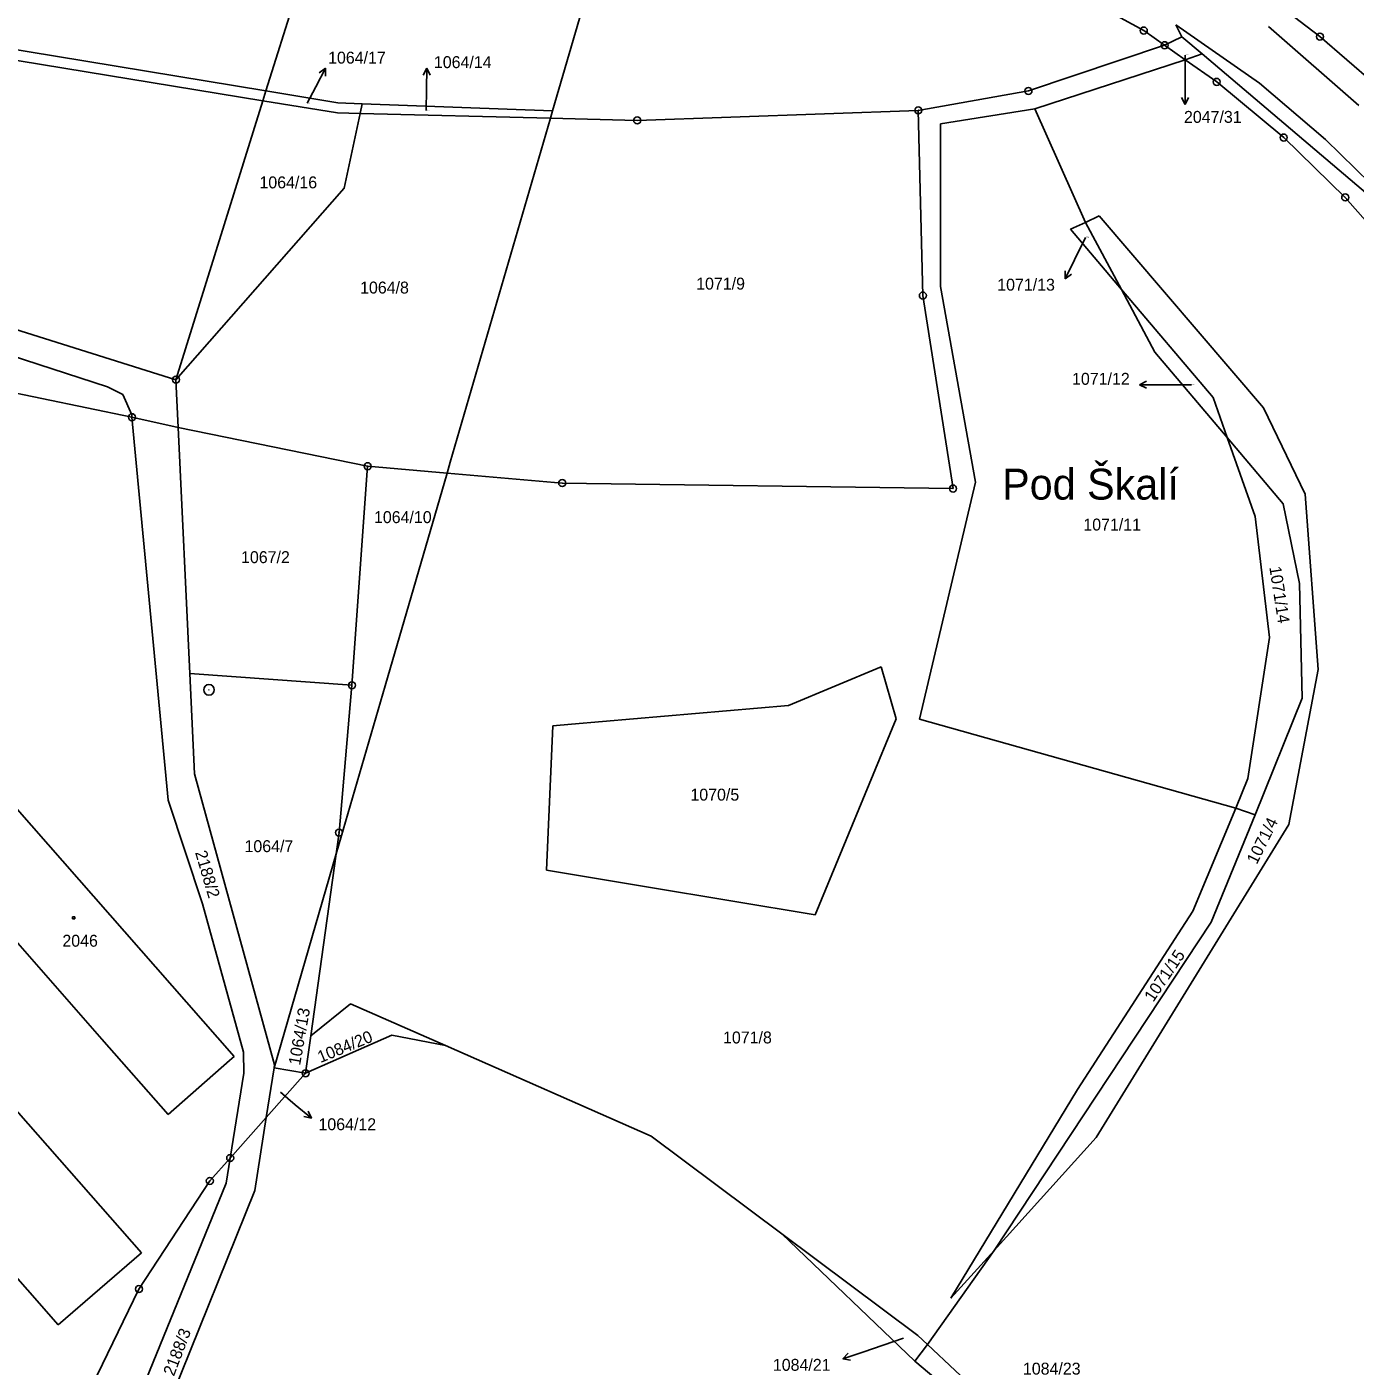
# Model space of a CAD drawing. Extents: x -795483 to -789093, y -1112258 to -1108741.
# Drawn here: x -792598.2 to -792408.9, y -1109355.1 to -1109164.3 of the extents above; entities that cross this region are included whole.
import ezdxf

# ---------------------------------------------------------------- set-up
doc = ezdxf.new("R2010")
doc.units = 0
for name, color, linetype in [('Komunikace', 7, 'Continuous'), ('Vrstva 1', 7, 'Continuous'), ('Vrstva 14', 7, 'Continuous'), ('Vrstva 15', 7, 'Continuous'), ('Vrstva 16', 7, 'Continuous'), ('Vrstva 2', 7, 'Continuous'), ('Vrstva 25', 7, 'Continuous'), ('Vrstva 28', 7, 'Continuous'), ('Vrstva 39', 7, 'Continuous')]:
    doc.layers.add(name, color=color, linetype=linetype)

msp = doc.modelspace()

# ---------------------------------------------------------------- linework, layer by layer
at = {"layer": 'Komunikace'}
for p, q in [((-792433.2, -1109168.34), (-792433.2, -1109172.36)), ((-792558.29, -1109175.19), (-792557.07, -1109172.87)), ((-792541.31, -1109176.21), (-792541.27, -1109173.19)), ((-792447.36, -1109194.32), (-792448.95, -1109197.51)), ((-792432.26, -1109215.3), (-792436.67, -1109215.3)), ((-792562.08, -1109316.08), (-792559.98, -1109317.85)), ((-792473.33, -1109351.12), (-792479.13, -1109353.09))]:
    msp.add_line(p, q, dxfattribs=at)
at = {"layer": 'Vrstva 1'}
for p, q in [((-792508.86, -1109126.77), (-792523.31, -1109176.3)), ((-792508.86, -1109126.77), (-792439.08, -1109164.84)), ((-792550.37, -1109129.22), (-792564.16, -1109173.44)), ((-792413.98, -1109165.71), (-792423.04, -1109158.74)), ((-792433.64, -1109165.72), (-792434.53, -1109164.04)), ((-792610.28, -1109165.84), (-792564.16, -1109173.44)), ((-792439.08, -1109164.84), (-792436.11, -1109166.93)), ((-792433.64, -1109165.72), (-792436.11, -1109166.93)), ((-792433.64, -1109165.72), (-792430.75, -1109168.18)), ((-792406.3, -1109172.34), (-792413.98, -1109165.71)), ((-792564.6, -1109174.83), (-792607.78, -1109167.77)), ((-792455.51, -1109173.44), (-792436.11, -1109166.93)), ((-792436.11, -1109166.93), (-792433.18, -1109168.99)), ((-792454.6, -1109176.01), (-792433.18, -1109168.99)), ((-792433.18, -1109168.99), (-792430.75, -1109168.18)), ((-792433.18, -1109168.99), (-792428.68, -1109172.15)), ((-792430.75, -1109168.18), (-792398.59, -1109195.5)), ((-792564.16, -1109173.44), (-792564.6, -1109174.83)), ((-792564.16, -1109173.44), (-792553.92, -1109175.13)), ((-792471.21, -1109176.21), (-792455.51, -1109173.44)), ((-792428.68, -1109172.15), (-792419.14, -1109180.08)), ((-792564.6, -1109174.83), (-792576.99, -1109214.57)), ((-792553.95, -1109176.57), (-792564.6, -1109174.83)), ((-792553.92, -1109175.13), (-792550.47, -1109175.26)), ((-792550.47, -1109175.26), (-792550.76, -1109176.65)), ((-792550.47, -1109175.26), (-792523.31, -1109176.3)), ((-792553.95, -1109176.57), (-792550.76, -1109176.65)), ((-792550.76, -1109176.65), (-792553.02, -1109187.29)), ((-792550.76, -1109176.65), (-792523.61, -1109177.33)), ((-792523.61, -1109177.33), (-792537.89, -1109226.32)), ((-792523.31, -1109176.3), (-792523.61, -1109177.33)), ((-792523.61, -1109177.33), (-792511.26, -1109177.64)), ((-792511.26, -1109177.64), (-792471.21, -1109176.21)), ((-792471.21, -1109176.21), (-792470.56, -1109202.59)), ((-792468.05, -1109178.13), (-792454.6, -1109176.01)), ((-792447.38, -1109192.16), (-792454.6, -1109176.01)), ((-792468.05, -1109178.13), (-792468.04, -1109201.28)), ((-792419.14, -1109180.08), (-792410.38, -1109188.61)), ((-792553.02, -1109187.29), (-792576.99, -1109214.57)), ((-792410.38, -1109188.61), (-792400.45, -1109199.92)), ((-792449.5, -1109193.15), (-792447.38, -1109192.16)), ((-792447.38, -1109192.16), (-792445.44, -1109191.25)), ((-792442.23, -1109201.72), (-792447.38, -1109192.16)), ((-792445.44, -1109191.25), (-792422.02, -1109218.58)), ((-792641.22, -1109194.42), (-792576.99, -1109214.57)), ((-792442.23, -1109201.72), (-792449.5, -1109193.15)), ((-792463.06, -1109229.17), (-792468.04, -1109201.28)), ((-792437.51, -1109210.66), (-792442.23, -1109201.72)), ((-792429.21, -1109217.09), (-792442.23, -1109201.72)), ((-792586.74, -1109215.57), (-792622.35, -1109204.05)), ((-792470.56, -1109202.59), (-792466.25, -1109230.08)), ((-792636.51, -1109208.86), (-792583.26, -1109219.92)), ((-792427.2, -1109222.79), (-792437.51, -1109210.66)), ((-792584.56, -1109216.68), (-792586.74, -1109215.57)), ((-792576.99, -1109214.57), (-792576.67, -1109221.36)), ((-792583.29, -1109219.56), (-792584.56, -1109216.68)), ((-792427.2, -1109222.79), (-792429.21, -1109217.09)), ((-792583.29, -1109219.56), (-792583.26, -1109219.92)), ((-792422.02, -1109218.58), (-792416.09, -1109230.86)), ((-792578.12, -1109274.45), (-792583.26, -1109219.92)), ((-792583.26, -1109219.92), (-792576.67, -1109221.36)), ((-792575.03, -1109256.42), (-792576.67, -1109221.36)), ((-792576.67, -1109221.36), (-792549.67, -1109226.9)), ((-792423.23, -1109234.05), (-792427.2, -1109222.79)), ((-792419.22, -1109232.25), (-792427.2, -1109222.79)), ((-792549.67, -1109226.9), (-792551.91, -1109258.1)), ((-792549.67, -1109226.9), (-792538.35, -1109227.88)), ((-792538.35, -1109227.88), (-792537.89, -1109226.32)), ((-792547.19, -1109258.19), (-792538.35, -1109227.88)), ((-792521.95, -1109229.3), (-792538.35, -1109227.88)), ((-792466.25, -1109230.08), (-792521.95, -1109229.3)), ((-792471.05, -1109262.92), (-792463.06, -1109229.17)), ((-792416.09, -1109230.86), (-792414.21, -1109255.84)), ((-792416.89, -1109243.61), (-792419.22, -1109232.25)), ((-792421.15, -1109251.28), (-792423.23, -1109234.05)), ((-792416.52, -1109259.92), (-792416.89, -1109243.61)), ((-792424.24, -1109271.39), (-792421.15, -1109251.28)), ((-792489.69, -1109260.97), (-792476.51, -1109255.48)), ((-792476.51, -1109255.48), (-792474.34, -1109262.87)), ((-792414.21, -1109255.84), (-792418.42, -1109277.94)), ((-792551.91, -1109258.1), (-792575.03, -1109256.42)), ((-792574.36, -1109270.7), (-792575.03, -1109256.42)), ((-792554.17, -1109282.13), (-792547.19, -1109258.19)), ((-792551.91, -1109258.1), (-792553.75, -1109279.09)), ((-792520.63, -1109263.66), (-792489.69, -1109260.97)), ((-792423.22, -1109276.55), (-792416.52, -1109259.92)), ((-792474.34, -1109262.87), (-792485.91, -1109290.8)), ((-792471.05, -1109262.92), (-792425.98, -1109275.59)), ((-792523.27, -1109263.89), (-792524.19, -1109284.45)), ((-792523.27, -1109263.89), (-792520.63, -1109263.66)), ((-792574.36, -1109270.7), (-792562.93, -1109312.16)), ((-792425.98, -1109275.59), (-792424.24, -1109271.39)), ((-792601.98, -1109273.05), (-792568.7, -1109310.97)), ((-792573.2, -1109289.21), (-792578.12, -1109274.45)), ((-792432.08, -1109290.28), (-792425.98, -1109275.59)), ((-792423.22, -1109276.55), (-792429.49, -1109291.83)), ((-792425.98, -1109275.59), (-792423.22, -1109276.55)), ((-792418.42, -1109277.94), (-792445.86, -1109322.54)), ((-792553.75, -1109279.09), (-792554.17, -1109282.13)), ((-792587.54, -1109308.49), (-792611.39, -1109281.32)), ((-792554.17, -1109282.13), (-792563, -1109312.61)), ((-792557.77, -1109308.02), (-792554.17, -1109282.13)), ((-792509.95, -1109286.81), (-792524.19, -1109284.45)), ((-792485.91, -1109290.8), (-792509.95, -1109286.81)), ((-792567.34, -1109310.35), (-792573.2, -1109289.21)), ((-792429.49, -1109291.83), (-792460.38, -1109338.59)), ((-792448.53, -1109315.66), (-792432.08, -1109290.28)), ((-792552.1, -1109303.47), (-792557.77, -1109308.02)), ((-792552.1, -1109303.47), (-792538.57, -1109309.43)), ((-792612.35, -1109304.32), (-792581.91, -1109338.95)), ((-792578.08, -1109319.26), (-792587.54, -1109308.49)), ((-792558.51, -1109313.37), (-792546.21, -1109307.95)), ((-792558.51, -1109313.37), (-792557.77, -1109308.02)), ((-792546.21, -1109307.95), (-792538.57, -1109309.43)), ((-792568.7, -1109310.97), (-792569.35, -1109311.55)), ((-792567.32, -1109313.33), (-792567.34, -1109310.35)), ((-792538.57, -1109309.43), (-792509.29, -1109322.34)), ((-792569.35, -1109311.55), (-792578.08, -1109319.26)), ((-792563, -1109312.61), (-792564.12, -1109319.67)), ((-792562.93, -1109312.16), (-792563, -1109312.61)), ((-792558.51, -1109313.37), (-792563, -1109312.61)), ((-792567.32, -1109313.33), (-792569.26, -1109325.44)), ((-792558.51, -1109313.37), (-792564.12, -1109319.67)), ((-792466.56, -1109345.42), (-792448.53, -1109315.66)), ((-792569.26, -1109325.44), (-792564.12, -1109319.67)), ((-792565.77, -1109330.08), (-792564.12, -1109319.67)), ((-792593.76, -1109349.22), (-792618.08, -1109321.5)), ((-792509.29, -1109322.34), (-792490.67, -1109336.24)), ((-792445.86, -1109322.54), (-792460.38, -1109338.59)), ((-792572.16, -1109328.7), (-792569.26, -1109325.44)), ((-792569.83, -1109329.01), (-792569.26, -1109325.44)), ((-792591.15, -1109381.22), (-792569.83, -1109329.01)), ((-792565.77, -1109330.08), (-792586.21, -1109380.8)), ((-792582.26, -1109344.1), (-792572.16, -1109328.7)), ((-792471.69, -1109354.38), (-792490.67, -1109336.24)), ((-792490.67, -1109336.24), (-792471.26, -1109350.74)), ((-792581.91, -1109338.95), (-792593.76, -1109349.22)), ((-792460.38, -1109338.59), (-792469.9, -1109352.01)), ((-792460.38, -1109338.59), (-792466.56, -1109345.42)), ((-792590.71, -1109361.46), (-792582.26, -1109344.1)), ((-792471.26, -1109350.74), (-792469.9, -1109352.01)), ((-792469.9, -1109352.01), (-792471.69, -1109354.38)), ((-792469.9, -1109352.01), (-792431.35, -1109388)), ((-792471.69, -1109354.38), (-792428.41, -1109390.74))]:
    msp.add_line(p, q, dxfattribs=at)
at = {"layer": 'Vrstva 16'}
for p, q in [((-792557.07, -1109172.87), (-792555.67, -1109170.22)), ((-792555.67, -1109170.22), (-792556.58, -1109170.87)), ((-792555.67, -1109170.22), (-792555.69, -1109171.33)), ((-792541.23, -1109170.19), (-792541.74, -1109171.18)), ((-792541.27, -1109173.19), (-792541.23, -1109170.19)), ((-792541.23, -1109170.19), (-792540.74, -1109171.2)), ((-792433.2, -1109172.36), (-792433.2, -1109175.36)), ((-792433.2, -1109175.36), (-792433.7, -1109174.36)), ((-792433.2, -1109175.36), (-792432.7, -1109174.36)), ((-792448.95, -1109197.51), (-792450.29, -1109200.19)), ((-792450.29, -1109200.19), (-792450.29, -1109199.08)), ((-792450.29, -1109200.19), (-792449.4, -1109199.52)), ((-792439.67, -1109215.3), (-792438.67, -1109214.8)), ((-792436.67, -1109215.3), (-792439.67, -1109215.3)), ((-792439.67, -1109215.3), (-792438.67, -1109215.8)), ((-792559.98, -1109317.85), (-792557.68, -1109319.78)), ((-792557.68, -1109319.78), (-792558.13, -1109318.75)), ((-792557.68, -1109319.78), (-792558.77, -1109319.52)), ((-792479.13, -1109353.09), (-792481.97, -1109354.05)), ((-792481.97, -1109354.05), (-792481.18, -1109353.26)), ((-792481.97, -1109354.05), (-792480.86, -1109354.21))]:
    msp.add_line(p, q, dxfattribs=at)
at = {"layer": 'Vrstva 2'}
for p, q in [((-792434.53, -1109164.04), (-792422.58, -1109172.32)), ((-792421.31, -1109164.27), (-792408.43, -1109175.5)), ((-792422.58, -1109172.32), (-792413.19, -1109180.36)), ((-792413.19, -1109180.36), (-792404.58, -1109188.81))]:
    msp.add_line(p, q, dxfattribs=at)
at = {"layer": 'Vrstva 25'}
for p, q in [((-792591.71, -1109291.09), (-792591.41, -1109291.09)), ((-792591.71, -1109291.39), (-792591.71, -1109291.09)), ((-792591.41, -1109291.39), (-792591.71, -1109291.39)), ((-792591.41, -1109291.09), (-792591.41, -1109291.39))]:
    msp.add_line(p, q, dxfattribs=at)
at = {"layer": 'Vrstva 28'}
for centre, radius in [((-792439.08, -1109164.84), 0.5), ((-792439.08, -1109164.84), 0.01), ((-792413.98, -1109165.71), 0.5), ((-792413.98, -1109165.71), 0.01), ((-792436.11, -1109166.93), 0.5), ((-792436.11, -1109166.93), 0.01), ((-792428.68, -1109172.15), 0.5), ((-792455.51, -1109173.44), 0.5), ((-792455.51, -1109173.44), 0.01), ((-792428.68, -1109172.15), 0.01), ((-792471.21, -1109176.21), 0.5), ((-792511.26, -1109177.64), 0.5), ((-792511.26, -1109177.64), 0.01), ((-792471.21, -1109176.21), 0.01), ((-792419.14, -1109180.08), 0.5), ((-792419.14, -1109180.08), 0.01), ((-792410.38, -1109188.61), 0.5), ((-792410.38, -1109188.61), 0.01), ((-792470.56, -1109202.59), 0.5), ((-792470.56, -1109202.59), 0.01), ((-792576.99, -1109214.57), 0.5), ((-792576.99, -1109214.57), 0.01), ((-792583.26, -1109219.92), 0.5), ((-792583.26, -1109219.92), 0.01), ((-792549.67, -1109226.9), 0.5), ((-792549.67, -1109226.9), 0.01), ((-792521.95, -1109229.3), 0.5), ((-792521.95, -1109229.3), 0.01), ((-792466.25, -1109230.08), 0.5), ((-792466.25, -1109230.08), 0.01), ((-792551.91, -1109258.1), 0.5), ((-792572.28, -1109258.75), 0.75), ((-792572.28, -1109258.75), 0.01), ((-792551.91, -1109258.1), 0.01), ((-792553.75, -1109279.09), 0.5), ((-792553.75, -1109279.09), 0.01), ((-792558.51, -1109313.37), 0.5), ((-792558.51, -1109313.37), 0.01), ((-792569.26, -1109325.44), 0.5), ((-792569.26, -1109325.44), 0.01), ((-792572.16, -1109328.7), 0.5), ((-792572.16, -1109328.7), 0.01), ((-792582.26, -1109344.1), 0.5), ((-792582.26, -1109344.1), 0.01)]:
    msp.add_circle(centre, radius, dxfattribs=at)

# ---------------------------------------------------------------- texts
at = {"layer": 'Vrstva 14'}
for s, height, p in [('2047/31', 0.1, (-792433.2, -1109168.34)), ('1064/17', 0.1, (-792558.29, -1109175.19)), ('1064/14', 0.1, (-792541.31, -1109176.21)), ('1064/16', 1.7, (-792565.09, -1109187.32)), ('1071/13', 0.1, (-792447.36, -1109194.32)), ('1064/8', 1.7, (-792550.75, -1109202.3)), ('1071/9', 1.7, (-792502.86, -1109201.74)), ('1071/12', 0.1, (-792432.26, -1109215.3)), ('1064/10', 1.7, (-792548.77, -1109235)), ('1071/11', 1.7, (-792447.69, -1109236.06)), ('1067/2', 1.7, (-792567.71, -1109240.7)), ('1070/5', 1.7, (-792503.68, -1109274.53)), ('1064/7', 1.7, (-792567.22, -1109281.87)), ('1071/8', 1.7, (-792499.03, -1109309.12)), ('1064/12', 0.1, (-792562.08, -1109316.08)), ('1084/21', 0.1, (-792473.33, -1109351.12))]:
    msp.add_text(s, height=height, dxfattribs=at).set_placement(p)
for s, rotation, p in [('1071/14', 278.8695, (-792421.2, -1109241.27)), ('1071/4', 63.6033, (-792422.98, -1109283.72)), ('2188/2', 286.4254, (-792574.28, -1109281.9)), ('1071/15', 55.8789, (-792437.73, -1109303.32)), ('1064/13', 79.9507, (-792559.3, -1109312.31)), ('1084/20', 22.3998, (-792556.39, -1109311.92)), ('2188/3', 69.1433, (-792577.28, -1109356.61))]:
    msp.add_text(s, height=1.7, rotation=rotation, dxfattribs=at).set_placement(p)
at = {"layer": 'Vrstva 15'}
msp.add_text('2046', height=1.7, dxfattribs=at).set_placement((-792593.17, -1109295.34))
at = {"layer": 'Vrstva 16'}
for s, p in [('1064/17', (-792555.31, -1109169.55)), ('1064/14', (-792540.23, -1109170.19)), ('2047/31', (-792433.35, -1109177.99)), ('1071/13', (-792459.96, -1109201.89)), ('1071/12', (-792449.3, -1109215.3)), ('1064/12', (-792556.68, -1109321.48)), ('1084/21', (-792491.93, -1109355.75)), ('1084/23', (-792456.3, -1109356.29))]:
    msp.add_text(s, height=1.7, dxfattribs=at).set_placement(p)
at = {"layer": 'Vrstva 39'}
msp.add_text('Pod Škalí', height=4.4, dxfattribs=at).set_placement((-792459.26, -1109231.65))

doc.saveas('drawing.dxf')
